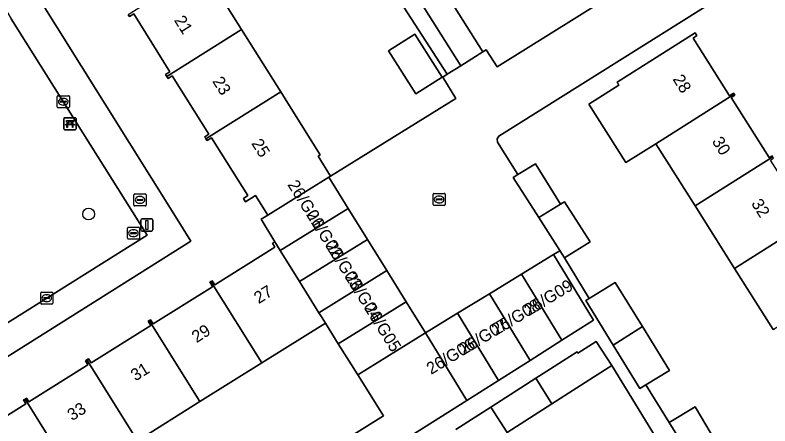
# Model space of a CAD drawing. Extents: x 160077 to 160948, y 386481 to 387498.
# Drawn here: x 160362 to 160424.4, y 387013.9 to 387047.9 of the extents above; entities that cross this region are included whole.
import ezdxf

# ---------------------------------------------------------------- set-up
doc = ezdxf.new("R2010")
doc.units = 0
for name, color, linetype in [('IMGEO_Bank', 7, 'Continuous'), ('IMGEO_Boom', 7, 'Continuous'), ('IMGEO_Brandkraan', 7, 'Continuous'), ('IMGEO_Erf', 7, 'Continuous'), ('IMGEO_Groenvoorziening', 7, 'Continuous'), ('IMGEO_Kolk', 7, 'Continuous'), ('IMGEO_Lichtmast', 7, 'Continuous'), ('IMGEO_Muur', 7, 'Continuous'), ('IMGEO_Pand', 7, 'Continuous'), ('IMGEO_Pand_nummerreeks', 7, 'Continuous'), ('IMGEO_Rijbaan_lokaal_open', 7, 'Continuous'), ('IMGEO_Rioolput', 7, 'Continuous'), ('IMGEO_Voetpad_open', 7, 'Continuous')]:
    doc.layers.add(name, color=color, linetype=linetype)

msp = doc.modelspace()

# ---------------------------------------------------------------- linework, layer by layer
at = {"layer": 'IMGEO_Bank'}
for p, q in [((160365.998, 387038.491), (160365.998, 387039.332)), ((160365.998, 387039.332), (160365.998, 387038.491)), ((160366.073, 387039.416), (160366.914, 387039.416)), ((160366.914, 387039.416), (160366.073, 387039.416)), ((160366.998, 387039.341), (160366.998, 387038.5)), ((160366.998, 387038.5), (160366.998, 387039.341)), ((160366.695, 387038.814), (160366.302, 387038.814)), ((160366.307, 387038.922), (160366.307, 387039.028)), ((160366.351, 387039.028), (160366.351, 387038.922)), ((160366.639, 387039.034), (160366.357, 387039.034)), ((160366.357, 387038.916), (160366.639, 387038.916)), ((160366.645, 387038.922), (160366.645, 387039.028)), ((160366.689, 387039.028), (160366.689, 387038.922)), ((160366.923, 387038.416), (160366.082, 387038.416)), ((160366.082, 387038.416), (160366.923, 387038.416))]:
    msp.add_line(p, q, dxfattribs=at)
for points in [[(160366.301, 387039.034), (160366.215, 387039.034), (160366.215, 387039.195), (160366.778, 387039.195), (160366.778, 387039.034), (160366.695, 387039.034)], [(160366.245, 387038.814), (160366.103, 387038.814), (160366.215, 387038.916), (160366.301, 387038.916)], [(160366.295, 387038.807), (160366.295, 387038.6), (160366.252, 387038.6), (160366.252, 387038.807)], [(160366.695, 387038.916), (160366.778, 387038.916), (160366.89, 387038.814), (160366.751, 387038.814)], [(160366.745, 387038.807), (160366.745, 387038.6), (160366.701, 387038.6), (160366.701, 387038.807)]]:
    msp.add_lwpolyline(points, dxfattribs=at)
for centre, radius, start, end in [((160366.076, 387039.338), 0.0779, 92.4484, 184.28452), ((160366.076, 387039.338), 0.0779, 92.4484, 184.28452), ((160366.92, 387039.338), 0.0779, 2.4484, 94.28452), ((160366.92, 387039.338), 0.0779, 2.4484, 94.28452), ((160366.076, 387038.494), 0.0779, 182.4484, 274.28452), ((160366.076, 387038.494), 0.0779, 182.4484, 274.28452), ((160366.245, 387038.807), 0.00671, 2.89567, 87.10433), ((160366.302, 387038.807), 0.00671, 92.89567, 177.10433), ((160366.3, 387039.027), 0.00671, 2.89567, 87.10433), ((160366.3, 387038.923), 0.00671, 272.89567, 357.10433), ((160366.357, 387039.027), 0.00671, 92.89567, 177.10433), ((160366.357, 387038.923), 0.00671, 182.89567, 267.10433), ((160366.639, 387039.027), 0.00671, 2.89567, 87.10433), ((160366.639, 387038.923), 0.00671, 272.89567, 357.10433), ((160366.696, 387039.027), 0.00671, 92.89567, 177.10433), ((160366.696, 387038.923), 0.00671, 182.89567, 267.10433), ((160366.694, 387038.807), 0.00671, 2.89567, 87.10433), ((160366.751, 387038.807), 0.00671, 92.89567, 177.10433), ((160366.92, 387038.494), 0.0779, 272.4484, 4.28452), ((160366.92, 387038.494), 0.0779, 272.4484, 4.28452)]:
    msp.add_arc(centre, radius, start, end, dxfattribs=at)
at = {"layer": 'IMGEO_Boom'}
msp.add_circle((160368.039, 387031.441), 0.489, dxfattribs=at)
at = {"layer": 'IMGEO_Brandkraan'}
for p, q in [((160371.793, 387032.186), (160371.793, 387033.038)), ((160371.868, 387033.112), (160372.72, 387033.112)), ((160372.281, 387032.892), (160372.306, 387032.892)), ((160372.794, 387033.038), (160372.794, 387032.186)), ((160372.052, 387032.606), (160372.052, 387032.618)), ((160372.49, 387032.569), (160372.092, 387032.569)), ((160372.095, 387032.655), (160372.493, 387032.655)), ((160372.304, 387032.332), (160372.279, 387032.332)), ((160372.536, 387032.618), (160372.536, 387032.606)), ((160372.72, 387032.112), (160371.868, 387032.112))]:
    msp.add_line(p, q, dxfattribs=at)
for points in [[(160371.793, 387032.186), (160371.793, 387033.038)], [(160371.868, 387033.112), (160372.72, 387033.112)], [(160372.794, 387033.038), (160372.794, 387032.186)], [(160372.72, 387032.112), (160371.868, 387032.112)]]:
    msp.add_lwpolyline(points, dxfattribs=at)
for centre, radius, start, end in [((160371.87, 387033.036), 0.0765, 91.55205, 178.44795), ((160371.87, 387033.036), 0.0765, 91.55205, 178.44795), ((160372.718, 387033.036), 0.0765, 1.55205, 88.44795), ((160372.718, 387033.036), 0.0765, 1.55205, 88.44795), ((160372.092, 387032.615), 0.0403, 85.87752, 175.75265), ((160372.089, 387032.605), 0.0366, 178.93798, 274.71019), ((160372.493, 387032.612), 0.043, 264.86636, 352.45326), ((160372.497, 387032.617), 0.0386, 1.73085, 96.63898), ((160371.87, 387032.188), 0.0765, 181.55205, 268.44795), ((160371.87, 387032.188), 0.0765, 181.55205, 268.44795), ((160372.718, 387032.188), 0.0765, 271.55205, 358.44795), ((160372.718, 387032.188), 0.0765, 271.55205, 358.44795)]:
    msp.add_arc(centre, radius, start, end, dxfattribs=at)
for centre, major_axis, ratio, start_param, end_param in [((160372.28, 387032.612), (-0.387, 0.002), 0.722429, 4.712389, 7.853982), ((160372.305, 387032.612), (-0.39, 0.002), 0.717154, 1.570796, 4.712389)]:
    msp.add_ellipse(centre, major_axis=major_axis, ratio=ratio, start_param=start_param, end_param=end_param, dxfattribs=at)
at = {"layer": 'IMGEO_Erf'}
for points in [[(160375.049, 387081.22), (160377.05, 387078.023), (160379.287, 387079.358), (160381.512, 387075.629), (160383.548, 387072.216), (160381.669, 387071.095), (160383.603, 387067.856), (160385.708, 387069.112), (160387.933, 387065.383), (160389.969, 387061.97), (160388.018, 387060.806), (160389.97, 387057.718), (160391.928, 387058.955), (160394.345, 387055.131), (160396.46, 387051.784), (160396.339, 387051.707), (160397.342, 387050.12), (160400.664, 387044.863), (160400.92, 387045.025), (160401.831, 387043.611), (160421.163, 387055.706), (160378.372, 387124.087)], [(160334.323, 387096.522), (160375.214, 387031.231), (160376.49, 387029.194), (160358.002, 387017.565), (160335.156, 387003.195)], [(160358.23, 387082.512), (160361.427, 387077.418), (160364.596, 387072.366), (160367.836, 387067.205), (160371.063, 387062.062), (160374.293, 387056.914), (160376.977, 387058.598), (160380.183, 387053.489), (160377.499, 387051.805), (160380.699, 387046.706), (160383.93, 387041.558), (160384.664, 387040.388), (160387.208, 387036.335), (160387.021, 387036.218), (160388.049, 387034.579), (160398.411, 387040.992), (160397.348, 387042.778), (160397.711, 387043.013), (160373.677, 387080.18)], [(160423.783, 387051.6), (160401.983, 387037.889), (160401.823, 387037.664), (160401.869, 387037.392), (160403.546, 387034.709), (160405.02, 387035.609), (160407.069, 387032.255), (160407.413, 387032.465), (160409.541, 387029.136), (160407.399, 387027.827), (160409.445, 387024.452), (160411.609, 387025.784), (160413.854, 387022.135), (160416.083, 387018.513), (160414.131, 387017.311), (160416.061, 387014.208), (160418.21, 387015.488), (160420.343, 387011.909), (160422.745, 387008.268), (160420.595, 387006.988), (160420.435, 387006.892), (160424.667, 387000.196), (160444.618, 387012.806)], [(160357.965, 387012.684), (160362.85, 387015.744), (160362.65, 387016.062), (160362.78, 387016.143), (160362.91, 387016.224), (160363.102, 387015.917), (160367.987, 387018.976), (160367.779, 387019.309), (160367.905, 387019.388), (160368.029, 387019.465), (160368.244, 387019.122), (160373.183, 387022.215), (160372.957, 387022.576), (160373.06, 387022.64), (160373.164, 387022.705), (160373.382, 387022.356), (160378.29, 387025.43), (160378.06, 387025.799), (160378.163, 387025.864), (160378.267, 387025.929), (160378.483, 387025.583), (160383.445, 387028.691), (160383.238, 387029.022), (160383.437, 387029.146), (160382.315, 387031.017), (160382.864, 387031.358), (160381.857, 387032.978), (160381.018, 387032.451), (160380.839, 387032.736), (160381.207, 387032.967), (160378.206, 387037.75), (160377.839, 387037.52), (160377.742, 387037.675), (160377.644, 387037.831), (160377.985, 387038.045), (160374.958, 387042.87), (160374.614, 387042.654), (160374.509, 387042.821), (160374.403, 387042.99), (160374.771, 387043.22), (160371.768, 387048.005), (160371.416, 387047.784), (160371.325, 387047.93)], [(160424.66, 387021.895), (160421.473, 387026.944), (160418.212, 387032.112), (160414.96, 387037.265), (160412.472, 387035.695), (160409.412, 387040.545), (160411.899, 387042.115), (160411.753, 387042.347), (160418.222, 387046.429), (160418.348, 387046.211), (160418.058, 387045.995), (160421.061, 387041.235), (160421.395, 387041.446), (160421.45, 387041.36), (160421.503, 387041.275), (160421.202, 387041.085), (160424.337, 387036.116), (160424.58, 387036.269)], [(160388.9, 387012.554), (160392.424, 387014.742), (160390.302, 387018.139), (160388.696, 387020.709), (160387.622, 387022.429), (160382.357, 387019.132), (160377.241, 387015.928), (160372.076, 387012.693)], [(160416.069, 387011.18), (160411.314, 387018.906), (160409.801, 387017.937), (160406.37, 387015.739), (160402.66, 387013.363), (160401.308, 387015.474), (160398.413, 387013.621)]]:
    msp.add_lwpolyline(points, dxfattribs=at)
msp.add_lwpolyline([(160395.031, 387046.321), (160397.282, 387042.756), (160395.1, 387041.378), (160392.85, 387044.944)], close=True, dxfattribs=at)
at = {"layer": 'IMGEO_Groenvoorziening'}
msp.add_lwpolyline([(160357.744, 387020.203), (160372.873, 387029.693), (160361.637, 387047.604)], dxfattribs=at)
at = {"layer": 'IMGEO_Kolk'}
for p, q in [((160365.446, 387040.309), (160365.446, 387041.161)), ((160365.521, 387041.235), (160366.373, 387041.235)), ((160365.934, 387041.015), (160365.959, 387041.015)), ((160366.447, 387041.161), (160366.447, 387040.309)), ((160365.705, 387040.729), (160365.705, 387040.741)), ((160366.143, 387040.692), (160365.745, 387040.692)), ((160365.748, 387040.778), (160366.146, 387040.778)), ((160365.957, 387040.455), (160365.932, 387040.455)), ((160366.189, 387040.741), (160366.189, 387040.729)), ((160366.373, 387040.235), (160365.521, 387040.235)), ((160396.536, 387032.228), (160396.536, 387033.08)), ((160396.611, 387033.154), (160397.463, 387033.154)), ((160397.024, 387032.934), (160397.049, 387032.934)), ((160397.537, 387033.08), (160397.537, 387032.228)), ((160396.795, 387032.648), (160396.795, 387032.66)), ((160397.233, 387032.611), (160396.835, 387032.611)), ((160396.838, 387032.697), (160397.236, 387032.697)), ((160397.047, 387032.374), (160397.022, 387032.374)), ((160397.279, 387032.66), (160397.279, 387032.648)), ((160397.463, 387032.154), (160396.611, 387032.154)), ((160364.075, 387024.062), (160364.075, 387024.914)), ((160364.15, 387024.988), (160365.002, 387024.988)), ((160364.563, 387024.768), (160364.588, 387024.768)), ((160365.076, 387024.914), (160365.076, 387024.062)), ((160364.334, 387024.482), (160364.334, 387024.494)), ((160364.772, 387024.445), (160364.374, 387024.445)), ((160364.377, 387024.531), (160364.775, 387024.531)), ((160364.586, 387024.208), (160364.561, 387024.208)), ((160364.818, 387024.494), (160364.818, 387024.482)), ((160365.002, 387023.988), (160364.15, 387023.988))]:
    msp.add_line(p, q, dxfattribs=at)
for points in [[(160365.446, 387040.309), (160365.446, 387041.161)], [(160365.521, 387041.235), (160366.373, 387041.235)], [(160366.447, 387041.161), (160366.447, 387040.309)], [(160366.373, 387040.235), (160365.521, 387040.235)], [(160396.536, 387032.228), (160396.536, 387033.08)], [(160396.611, 387033.154), (160397.463, 387033.154)], [(160397.537, 387033.08), (160397.537, 387032.228)], [(160397.463, 387032.154), (160396.611, 387032.154)], [(160364.075, 387024.062), (160364.075, 387024.914)], [(160364.15, 387024.988), (160365.002, 387024.988)], [(160365.076, 387024.914), (160365.076, 387024.062)], [(160365.002, 387023.988), (160364.15, 387023.988)]]:
    msp.add_lwpolyline(points, dxfattribs=at)
for centre, radius, start, end in [((160365.523, 387041.159), 0.0765, 91.55205, 178.44795), ((160365.523, 387041.159), 0.0765, 91.55205, 178.44795), ((160366.371, 387041.159), 0.0765, 1.55205, 88.44795), ((160366.371, 387041.159), 0.0765, 1.55205, 88.44795), ((160365.745, 387040.738), 0.0403, 85.87752, 175.75265), ((160365.742, 387040.728), 0.0366, 178.93798, 274.71019), ((160366.146, 387040.735), 0.043, 264.86636, 352.45326), ((160366.15, 387040.74), 0.0386, 1.73085, 96.63898), ((160365.523, 387040.311), 0.0765, 181.55205, 268.44795), ((160365.523, 387040.311), 0.0765, 181.55205, 268.44795), ((160366.371, 387040.311), 0.0765, 271.55205, 358.44795), ((160366.371, 387040.311), 0.0765, 271.55205, 358.44795), ((160396.613, 387033.078), 0.0765, 91.55205, 178.44795), ((160396.613, 387033.078), 0.0765, 91.55205, 178.44795), ((160397.461, 387033.078), 0.0765, 1.55205, 88.44795), ((160397.461, 387033.078), 0.0765, 1.55205, 88.44795), ((160396.613, 387032.23), 0.0765, 181.55205, 268.44795), ((160396.613, 387032.23), 0.0765, 181.55205, 268.44795), ((160396.835, 387032.657), 0.0403, 85.87752, 175.75265), ((160396.832, 387032.647), 0.0366, 178.93798, 274.71019), ((160397.236, 387032.654), 0.043, 264.86636, 352.45326), ((160397.24, 387032.659), 0.0386, 1.73085, 96.63898), ((160397.461, 387032.23), 0.0765, 271.55205, 358.44795), ((160397.461, 387032.23), 0.0765, 271.55205, 358.44795), ((160364.152, 387024.912), 0.0765, 91.55205, 178.44795), ((160364.152, 387024.912), 0.0765, 91.55205, 178.44795), ((160365, 387024.912), 0.0765, 1.55205, 88.44795), ((160365, 387024.912), 0.0765, 1.55205, 88.44795), ((160364.374, 387024.491), 0.0403, 85.87752, 175.75265), ((160364.371, 387024.481), 0.0366, 178.93798, 274.71019), ((160364.775, 387024.488), 0.043, 264.86636, 352.45326), ((160364.779, 387024.493), 0.0386, 1.73085, 96.63898), ((160364.152, 387024.064), 0.0765, 181.55205, 268.44795), ((160364.152, 387024.064), 0.0765, 181.55205, 268.44795), ((160365, 387024.064), 0.0765, 271.55205, 358.44795), ((160365, 387024.064), 0.0765, 271.55205, 358.44795)]:
    msp.add_arc(centre, radius, start, end, dxfattribs=at)
for centre, major_axis, ratio, start_param, end_param in [((160365.933, 387040.735), (-0.387, 0.002), 0.722429, 4.712389, 7.853982), ((160365.958, 387040.735), (-0.39, 0.002), 0.717154, 1.570796, 4.712389), ((160397.023, 387032.654), (-0.387, 0.002), 0.722429, 4.712389, 7.853982), ((160397.048, 387032.654), (-0.39, 0.002), 0.717154, 1.570796, 4.712389), ((160364.562, 387024.488), (-0.387, 0.002), 0.722429, 4.712389, 7.853982), ((160364.587, 387024.488), (-0.39, 0.002), 0.717154, 1.570796, 4.712389)]:
    msp.add_ellipse(centre, major_axis=major_axis, ratio=ratio, start_param=start_param, end_param=end_param, dxfattribs=at)
at = {"layer": 'IMGEO_Lichtmast'}
for p, q in [((160372.467, 387031.04), (160373.257, 387031.04)), ((160373.257, 387031.04), (160372.467, 387031.04)), ((160372.367, 387030.14), (160372.367, 387030.94)), ((160372.367, 387030.94), (160372.367, 387030.14)), ((160373.357, 387030.94), (160373.357, 387030.14)), ((160373.357, 387030.14), (160373.357, 387030.94)), ((160373.257, 387030.04), (160372.467, 387030.04)), ((160372.467, 387030.04), (160373.257, 387030.04))]:
    msp.add_line(p, q, dxfattribs=at)
msp.add_lwpolyline([(160372.787, 387030.915), (160372.937, 387030.915), (160372.937, 387030.165), (160372.787, 387030.165), (160372.787, 387030.915)], dxfattribs=at)
for centre, start, end in [((160372.467, 387030.94), 90, 180), ((160372.467, 387030.94), 90, 180), ((160373.257, 387030.94), 0, 90), ((160373.257, 387030.94), 360, 90), ((160372.467, 387030.14), 180, 270), ((160372.467, 387030.14), 180, 270), ((160373.257, 387030.14), 270, 0), ((160373.257, 387030.14), 270, 0)]:
    msp.add_arc(centre, 0.1, start, end, dxfattribs=at)
at = {"layer": 'IMGEO_Muur'}
msp.add_lwpolyline([(160387.904, 387034.489), (160398.411, 387040.992), (160397.348, 387042.778)], dxfattribs=at)
at = {"layer": 'IMGEO_Pand'}
for points in [[(160371.325, 387047.93), (160371.416, 387047.784), (160371.768, 387048.005), (160374.771, 387043.22), (160374.403, 387042.99), (160374.509, 387042.821), (160380.699, 387046.706), (160377.499, 387051.805)], [(160397.342, 387050.12), (160395.511, 387048.95), (160398.828, 387043.702), (160400.664, 387044.863)], [(160374.509, 387042.821), (160374.614, 387042.654), (160374.958, 387042.87), (160377.985, 387038.045), (160377.644, 387037.831), (160377.742, 387037.675), (160383.93, 387041.558), (160380.699, 387046.706)], [(160397.282, 387042.756), (160395.031, 387046.321), (160392.85, 387044.944), (160395.1, 387041.378)], [(160418.058, 387045.995), (160418.348, 387046.211), (160418.222, 387046.429), (160411.753, 387042.347), (160411.899, 387042.115), (160409.412, 387040.545), (160412.472, 387035.695), (160414.96, 387037.265), (160421.45, 387041.36), (160421.395, 387041.446), (160421.061, 387041.235)], [(160384.664, 387040.388), (160383.93, 387041.558), (160377.742, 387037.675), (160377.839, 387037.52), (160378.206, 387037.75), (160381.207, 387032.967), (160380.839, 387032.736), (160381.018, 387032.451), (160381.857, 387032.978), (160382.864, 387031.358), (160387.904, 387034.489), (160388.049, 387034.579), (160387.021, 387036.218), (160387.208, 387036.335)], [(160414.96, 387037.265), (160418.212, 387032.112), (160424.642, 387036.17), (160424.58, 387036.269), (160424.337, 387036.116), (160421.202, 387041.085), (160421.503, 387041.275), (160421.45, 387041.36)], [(160418.212, 387032.112), (160421.473, 387026.944), (160427.914, 387031.009), (160427.84, 387031.158), (160427.556, 387030.979), (160424.447, 387035.907), (160424.705, 387036.07), (160424.642, 387036.17)], [(160403.546, 387034.709), (160403.153, 387034.469), (160405.27, 387031.157), (160407.069, 387032.255), (160405.02, 387035.609)], [(160389.503, 387031.914), (160387.904, 387034.489), (160382.864, 387031.358), (160382.315, 387031.017), (160383.437, 387029.146), (160383.884, 387028.424)], [(160407.069, 387032.255), (160405.27, 387031.157), (160407.02, 387028.42), (160407.399, 387027.827), (160409.541, 387029.136), (160407.413, 387032.465)], [(160383.884, 387028.424), (160385.488, 387025.852), (160391.102, 387029.34), (160389.503, 387031.914)], [(160431.119, 387025.971), (160431.058, 387026.07), (160430.743, 387025.872), (160427.713, 387030.674), (160427.989, 387030.859), (160427.914, 387031.009), (160421.473, 387026.944), (160424.66, 387021.895)], [(160383.884, 387028.424), (160383.437, 387029.146), (160383.238, 387029.022), (160383.445, 387028.691), (160378.483, 387025.583), (160378.267, 387025.929), (160378.163, 387025.864), (160382.357, 387019.132), (160387.622, 387022.429), (160387.359, 387022.851), (160387.091, 387023.28), (160385.488, 387025.852)], [(160385.488, 387025.852), (160387.091, 387023.28), (160392.702, 387026.765), (160391.102, 387029.34)], [(160403.846, 387026.47), (160407.188, 387021), (160409.814, 387022.661), (160406.495, 387028.088)], [(160387.091, 387023.28), (160387.359, 387022.851), (160387.622, 387022.429), (160388.696, 387020.709), (160394.301, 387024.191), (160392.702, 387026.765)], [(160403.846, 387026.47), (160401.198, 387024.852), (160404.565, 387019.34), (160407.188, 387021)], [(160377.241, 387015.928), (160382.357, 387019.132), (160378.163, 387025.864), (160378.06, 387025.799), (160378.29, 387025.43), (160373.382, 387022.356), (160373.164, 387022.705), (160373.06, 387022.64)], [(160411.609, 387025.784), (160409.445, 387024.452), (160409.173, 387024.285), (160411.436, 387020.609), (160413.854, 387022.135)], [(160401.941, 387017.68), (160404.565, 387019.34), (160401.198, 387024.852), (160398.549, 387023.234)], [(160388.696, 387020.709), (160390.302, 387018.139), (160395.9, 387021.616), (160394.301, 387024.191)], [(160398.549, 387023.234), (160395.9, 387021.616), (160399.318, 387016.02), (160401.941, 387017.68)], [(160372.076, 387012.693), (160377.241, 387015.928), (160373.06, 387022.64), (160372.957, 387022.576), (160373.183, 387022.215), (160368.244, 387019.122), (160368.029, 387019.465), (160367.905, 387019.388)], [(160395.9, 387021.616), (160390.302, 387018.139), (160392.424, 387014.742), (160388.9, 387012.554), (160390.294, 387010.311), (160399.318, 387016.02)], [(160413.854, 387022.135), (160411.436, 387020.609), (160413.648, 387017.014), (160414.131, 387017.311), (160416.083, 387018.513)], [(160409.801, 387017.937), (160411.314, 387018.906), (160410.032, 387020.908), (160408.519, 387019.939), (160408.449, 387020.049), (160405.036, 387017.863), (160406.37, 387015.739)], [(160367.905, 387019.388), (160367.779, 387019.309), (160367.987, 387018.976), (160363.102, 387015.917), (160362.91, 387016.224), (160362.78, 387016.143), (160366.936, 387009.473), (160372.076, 387012.693)], [(160401.308, 387015.474), (160402.66, 387013.363), (160406.37, 387015.739), (160405.036, 387017.863)], [(160361.83, 387006.275), (160366.936, 387009.473), (160362.78, 387016.143), (160362.65, 387016.062), (160362.85, 387015.744), (160357.965, 387012.684), (160357.771, 387012.995), (160357.68, 387012.938)], [(160416.061, 387014.208), (160418.31, 387010.627), (160420.343, 387011.909), (160418.21, 387015.488)]]:
    msp.add_lwpolyline(points, close=True, dxfattribs=at)
at = {"layer": 'IMGEO_Rijbaan_lokaal_open'}
msp.add_lwpolyline([(160421.163, 387055.706), (160401.831, 387043.611), (160400.92, 387045.025), (160400.664, 387044.863), (160398.828, 387043.702), (160397.711, 387043.013), (160397.348, 387042.778), (160398.411, 387040.992), (160388.049, 387034.579), (160387.904, 387034.489), (160389.503, 387031.914), (160391.102, 387029.34), (160392.702, 387026.765), (160394.301, 387024.191), (160395.9, 387021.616), (160398.549, 387023.234), (160401.198, 387024.852), (160403.846, 387026.47), (160406.495, 387028.088), (160407.008, 387028.412), (160407.02, 387028.42), (160405.27, 387031.157), (160403.153, 387034.469), (160403.546, 387034.709), (160401.869, 387037.392), (160401.823, 387037.664), (160401.983, 387037.889), (160423.783, 387051.6)], dxfattribs=at)
at = {"layer": 'IMGEO_Rioolput'}
for p, q in [((160371.325, 387030.361), (160372.177, 387030.361)), ((160371.25, 387029.435), (160371.25, 387030.287)), ((160371.509, 387029.855), (160371.509, 387029.867)), ((160371.947, 387029.818), (160371.549, 387029.818)), ((160371.552, 387029.904), (160371.95, 387029.904)), ((160371.738, 387030.141), (160371.763, 387030.141)), ((160371.993, 387029.867), (160371.993, 387029.855)), ((160372.251, 387030.287), (160372.251, 387029.435)), ((160372.177, 387029.361), (160371.325, 387029.361)), ((160371.761, 387029.581), (160371.736, 387029.581))]:
    msp.add_line(p, q, dxfattribs=at)
for points in [[(160371.325, 387030.361), (160372.177, 387030.361)], [(160371.25, 387029.435), (160371.25, 387030.287)], [(160372.251, 387030.287), (160372.251, 387029.435)], [(160372.177, 387029.361), (160371.325, 387029.361)]]:
    msp.add_lwpolyline(points, dxfattribs=at)
for centre, radius, start, end in [((160371.327, 387030.285), 0.0765, 91.55205, 178.44795), ((160371.327, 387030.285), 0.0765, 91.55205, 178.44795), ((160372.175, 387030.285), 0.0765, 1.55205, 88.44795), ((160372.175, 387030.285), 0.0765, 1.55205, 88.44795), ((160371.549, 387029.864), 0.0403, 85.87752, 175.75265), ((160371.546, 387029.854), 0.0366, 178.93798, 274.71019), ((160371.95, 387029.861), 0.043, 264.86636, 352.45326), ((160371.954, 387029.866), 0.0386, 1.73085, 96.63898), ((160371.327, 387029.437), 0.0765, 181.55205, 268.44795), ((160371.327, 387029.437), 0.0765, 181.55205, 268.44795), ((160372.175, 387029.437), 0.0765, 271.55205, 358.44795), ((160372.175, 387029.437), 0.0765, 271.55205, 358.44795)]:
    msp.add_arc(centre, radius, start, end, dxfattribs=at)
for centre, major_axis, ratio, start_param, end_param in [((160371.737, 387029.861), (-0.387, 0.002), 0.722429, 4.712389, 7.853982), ((160371.762, 387029.861), (-0.39, 0.002), 0.717154, 1.570796, 4.712389)]:
    msp.add_ellipse(centre, major_axis=major_axis, ratio=ratio, start_param=start_param, end_param=end_param, dxfattribs=at)
at = {"layer": 'IMGEO_Voetpad_open'}
for points in [[(160328.409, 387100.701), (160340.738, 387080.879), (160341.605, 387079.558), (160360.794, 387049.005), (160361.637, 387047.604), (160372.873, 387029.693), (160357.744, 387020.203), (160356.728, 387019.59), (160358.002, 387017.565), (160376.49, 387029.194), (160375.214, 387031.231), (160334.323, 387096.522)], [(160373.677, 387080.18), (160397.711, 387043.013), (160398.828, 387043.702), (160395.511, 387048.95), (160392.393, 387053.884), (160389.97, 387057.718), (160388.018, 387060.806), (160387.427, 387060.454), (160385.438, 387063.788), (160383.166, 387067.595), (160383.603, 387067.856), (160381.669, 387071.095), (160381.006, 387070.7), (160379.017, 387074.034), (160376.745, 387077.841), (160377.05, 387078.023), (160375.049, 387081.22)], [(160418.31, 387010.627), (160416.061, 387014.208), (160414.131, 387017.311), (160413.648, 387017.014), (160411.436, 387020.609), (160409.173, 387024.285), (160409.445, 387024.452), (160407.399, 387027.827), (160407.02, 387028.42), (160407.008, 387028.412), (160406.495, 387028.088), (160409.814, 387022.661), (160407.188, 387021), (160404.565, 387019.34), (160401.941, 387017.68), (160399.318, 387016.02), (160390.294, 387010.311)], [(160398.413, 387013.621), (160401.308, 387015.474), (160405.036, 387017.863), (160408.449, 387020.049), (160408.519, 387019.939), (160410.032, 387020.908), (160411.314, 387018.906), (160416.069, 387011.18)]]:
    msp.add_lwpolyline(points, dxfattribs=at)

# ---------------------------------------------------------------- texts
at = {"layer": 'IMGEO_Pand_nummerreeks'}
for s, rotation, p in [('21', 302.10001, (160375.078, 387047.48)), ('28', 302.2745, (160416.32, 387042.604)), ('23', 302.10001, (160378.243, 387042.434)), ('30', 302.27615, (160419.571, 387037.457)), ('25', 302.10261, (160381.47, 387037.292)), ('26/G01', 301.86197, (160384.456, 387033.877)), ('32', 302.27615, (160422.819, 387032.316)), ('26/G02', 301.86304, (160385.995, 387031.4)), ('26/G03', 301.86304, (160387.6, 387028.818)), ('26/G04', 301.86304, (160389.201, 387026.242)), ('26/G09', 30.98492, (160404.45, 387022.985)), ('27', 32.09932, (160382.111, 387023.982)), ('26/G08', 30.98492, (160401.761, 387021.37)), ('26/G05', 301.86304, (160390.803, 387023.665)), ('29', 32.09932, (160376.966, 387020.755)), ('26/G07', 30.98492, (160399.063, 387019.75)), ('26/G06', 30.98492, (160396.369, 387018.132)), ('31', 32.09932, (160371.917, 387017.587)), ('33', 32.09932, (160366.676, 387014.3))]:
    msp.add_text(s, height=1, rotation=rotation, dxfattribs=at).set_placement(p)

doc.saveas('drawing.dxf')
